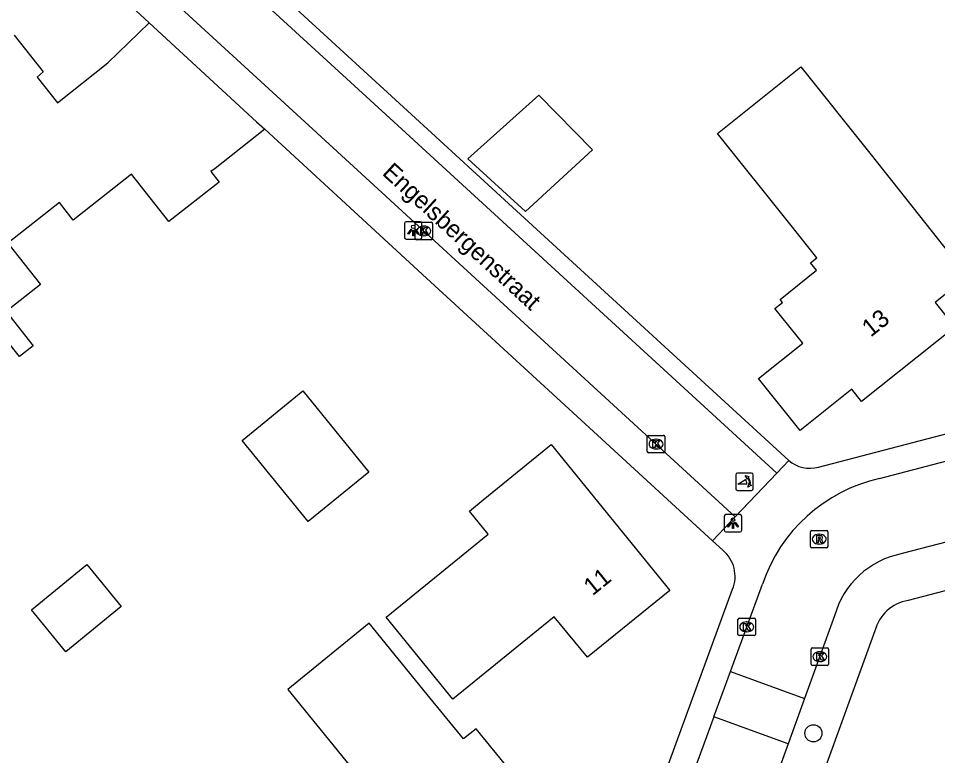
# Model space of a CAD drawing. Extents: x 159503 to 160347, y 382525 to 383272.
# Drawn here: x 159840.7 to 159893.2, y 382963.8 to 383005.9 of the extents above; entities that cross this region are included whole.
import ezdxf

# ---------------------------------------------------------------- set-up
doc = ezdxf.new("R2010")
doc.units = 0
for name, color, linetype in [('IMGEO_Boom', 7, 'Continuous'), ('IMGEO_Kolk', 7, 'Continuous'), ('IMGEO_Lichtpunt', 7, 'Continuous'), ('IMGEO_Muur', 7, 'Continuous'), ('IMGEO_Openbare_ruimte_label', 7, 'Continuous'), ('IMGEO_Pand', 7, 'Continuous'), ('IMGEO_Pand_nummerreeks', 7, 'Continuous'), ('IMGEO_Poller', 7, 'Continuous'), ('IMGEO_Rijbaan_lokaal_open', 7, 'Continuous'), ('IMGEO_Rioolput', 7, 'Continuous'), ('IMGEO_Voetpad_open', 7, 'Continuous')]:
    doc.layers.add(name, color=color, linetype=linetype)

msp = doc.modelspace()

# ---------------------------------------------------------------- linework, layer by layer
at = {"layer": 'IMGEO_Boom'}
msp.add_circle((159886.127, 382965.048), 0.489, dxfattribs=at)
at = {"layer": 'IMGEO_Kolk'}
for p, q in [((159863.358, 382993.336), (159863.358, 382994.188)), ((159863.433, 382994.262), (159864.285, 382994.262)), ((159863.846, 382994.042), (159863.871, 382994.042)), ((159864.359, 382994.188), (159864.359, 382993.336)), ((159863.869, 382993.482), (159863.844, 382993.482)), ((159864.285, 382993.262), (159863.433, 382993.262)), ((159876.631, 382981.153), (159876.631, 382982.005)), ((159876.706, 382982.079), (159877.558, 382982.079)), ((159877.632, 382982.005), (159877.632, 382981.153)), ((159877.119, 382981.859), (159877.144, 382981.859)), ((159877.558, 382981.079), (159876.706, 382981.079)), ((159877.142, 382981.299), (159877.117, 382981.299)), ((159881.814, 382970.705), (159881.814, 382971.557)), ((159881.889, 382971.631), (159882.741, 382971.631)), ((159882.302, 382971.411), (159882.327, 382971.411)), ((159882.815, 382971.557), (159882.815, 382970.705)), ((159882.741, 382970.631), (159881.889, 382970.631)), ((159882.325, 382970.851), (159882.3, 382970.851)), ((159885.995, 382969.006), (159885.995, 382969.858)), ((159886.07, 382969.932), (159886.922, 382969.932)), ((159886.996, 382969.858), (159886.996, 382969.006)), ((159886.483, 382969.712), (159886.508, 382969.712)), ((159886.922, 382968.932), (159886.07, 382968.932)), ((159886.506, 382969.152), (159886.481, 382969.152))]:
    msp.add_line(p, q, dxfattribs=at)
for points in [[(159863.358, 382993.336), (159863.358, 382994.188)], [(159863.433, 382994.262), (159864.285, 382994.262)], [(159864.359, 382994.188), (159864.359, 382993.336)], [(159863.679, 382993.962), (159863.802, 382993.962), (159863.802, 382993.811), (159863.932, 382993.962), (159864.096, 382993.962), (159863.95, 382993.811), (159864.103, 382993.562), (159863.951, 382993.562), (159863.866, 382993.726), (159863.802, 382993.659), (159863.802, 382993.562), (159863.679, 382993.562), (159863.679, 382993.962)], [(159864.285, 382993.262), (159863.433, 382993.262)], [(159876.631, 382981.153), (159876.631, 382982.005)], [(159876.706, 382982.079), (159877.558, 382982.079)], [(159877.632, 382982.005), (159877.632, 382981.153)], [(159876.952, 382981.779), (159877.075, 382981.779), (159877.075, 382981.628), (159877.205, 382981.779), (159877.369, 382981.779), (159877.223, 382981.628), (159877.376, 382981.379), (159877.224, 382981.379), (159877.139, 382981.543), (159877.075, 382981.476), (159877.075, 382981.379), (159876.952, 382981.379), (159876.952, 382981.779)], [(159877.558, 382981.079), (159876.706, 382981.079)], [(159881.814, 382970.705), (159881.814, 382971.557)], [(159881.889, 382971.631), (159882.741, 382971.631)], [(159882.815, 382971.557), (159882.815, 382970.705)], [(159882.135, 382971.331), (159882.258, 382971.331), (159882.258, 382971.18), (159882.388, 382971.331), (159882.552, 382971.331), (159882.406, 382971.18), (159882.559, 382970.931), (159882.407, 382970.931), (159882.322, 382971.095), (159882.258, 382971.028), (159882.258, 382970.931), (159882.135, 382970.931), (159882.135, 382971.331)], [(159882.741, 382970.631), (159881.889, 382970.631)], [(159885.995, 382969.006), (159885.995, 382969.858)], [(159886.07, 382969.932), (159886.922, 382969.932)], [(159886.996, 382969.858), (159886.996, 382969.006)], [(159886.316, 382969.632), (159886.439, 382969.632), (159886.439, 382969.481), (159886.569, 382969.632), (159886.733, 382969.632), (159886.587, 382969.481), (159886.74, 382969.232), (159886.588, 382969.232), (159886.503, 382969.396), (159886.439, 382969.329), (159886.439, 382969.232), (159886.316, 382969.232), (159886.316, 382969.632)], [(159886.922, 382968.932), (159886.07, 382968.932)]]:
    msp.add_lwpolyline(points, dxfattribs=at)
for centre, start, end in [((159863.435, 382994.186), 91.552, 178.448), ((159863.435, 382994.186), 91.552, 178.448), ((159864.283, 382994.186), 1.552, 88.448), ((159864.283, 382994.186), 1.552, 88.448), ((159863.435, 382993.338), 181.552, 268.448), ((159863.435, 382993.338), 181.552, 268.448), ((159864.283, 382993.338), 271.552, 358.448), ((159864.283, 382993.338), 271.552, 358.448), ((159876.708, 382982.003), 91.552, 178.448), ((159876.708, 382982.003), 91.552, 178.448), ((159877.556, 382982.003), 1.552, 88.448), ((159877.556, 382982.003), 1.552, 88.448), ((159876.708, 382981.155), 181.552, 268.448), ((159876.708, 382981.155), 181.552, 268.448), ((159877.556, 382981.155), 271.552, 358.448), ((159877.556, 382981.155), 271.552, 358.448), ((159881.891, 382971.555), 91.552, 178.448), ((159881.891, 382971.555), 91.552, 178.448), ((159882.739, 382971.555), 1.552, 88.448), ((159882.739, 382971.555), 1.552, 88.448), ((159881.891, 382970.707), 181.552, 268.448), ((159881.891, 382970.707), 181.552, 268.448), ((159882.739, 382970.707), 271.552, 358.448), ((159882.739, 382970.707), 271.552, 358.448), ((159886.072, 382969.856), 91.552, 178.448), ((159886.072, 382969.856), 91.552, 178.448), ((159886.92, 382969.856), 1.552, 88.448), ((159886.92, 382969.856), 1.552, 88.448), ((159886.072, 382969.008), 181.552, 268.448), ((159886.072, 382969.008), 181.552, 268.448), ((159886.92, 382969.008), 271.552, 358.448), ((159886.92, 382969.008), 271.552, 358.448)]:
    msp.add_arc(centre, 0.0765, start, end, dxfattribs=at)
for centre, major_axis, ratio, start_param, end_param in [((159863.845, 382993.762), (-0.387, 0.002), 0.722429, 4.712389, 7.853982), ((159863.87, 382993.762), (-0.39, 0.002), 0.717154, 1.570796, 4.712389), ((159877.118, 382981.579), (-0.387, 0.002), 0.722429, 4.712389, 7.853982), ((159877.143, 382981.579), (-0.39, 0.002), 0.717154, 1.570796, 4.712389), ((159882.301, 382971.131), (-0.387, 0.002), 0.722429, 4.712389, 7.853982), ((159882.326, 382971.131), (-0.39, 0.002), 0.717154, 1.570796, 4.712389), ((159886.482, 382969.432), (-0.387, 0.002), 0.722429, 4.712389, 7.853982), ((159886.507, 382969.432), (-0.39, 0.002), 0.717154, 1.570796, 4.712389)]:
    msp.add_ellipse(centre, major_axis=major_axis, ratio=ratio, start_param=start_param, end_param=end_param, dxfattribs=at)
at = {"layer": 'IMGEO_Lichtpunt'}
for p, q in [((159862.751, 382994.196), (159862.751, 382993.389)), ((159862.751, 382994.196), (159862.751, 382993.389)), ((159863.653, 382994.291), (159862.845, 382994.291)), ((159863.653, 382994.291), (159862.845, 382994.291)), ((159863.747, 382993.389), (159863.747, 382994.196)), ((159863.747, 382993.389), (159863.747, 382994.196)), ((159862.845, 382993.295), (159863.653, 382993.295)), ((159862.845, 382993.295), (159863.653, 382993.295)), ((159881.033, 382977.459), (159881.033, 382976.652)), ((159881.033, 382977.459), (159881.033, 382976.652)), ((159881.935, 382977.554), (159881.127, 382977.554)), ((159881.935, 382977.554), (159881.127, 382977.554)), ((159882.029, 382976.652), (159882.029, 382977.459)), ((159882.029, 382976.652), (159882.029, 382977.459)), ((159881.127, 382976.558), (159881.935, 382976.558)), ((159881.127, 382976.558), (159881.935, 382976.558))]:
    msp.add_line(p, q, dxfattribs=at)
for points in [[(159863.125, 382993.86), (159863.164, 382993.832), (159862.976, 382993.57), (159862.938, 382993.597), (159863.125, 382993.86)], [(159863.227, 382993.812), (159863.274, 382993.812), (159863.274, 382993.49), (159863.227, 382993.49), (159863.227, 382993.812)], [(159863.337, 382993.832), (159863.375, 382993.859), (159863.562, 382993.597), (159863.523, 382993.569), (159863.337, 382993.832)], [(159881.407, 382977.123), (159881.446, 382977.095), (159881.258, 382976.833), (159881.22, 382976.86), (159881.407, 382977.123)], [(159881.509, 382977.075), (159881.556, 382977.075), (159881.556, 382976.753), (159881.509, 382976.753), (159881.509, 382977.075)], [(159881.619, 382977.095), (159881.657, 382977.122), (159881.844, 382976.86), (159881.805, 382976.832), (159881.619, 382977.095)]]:
    msp.add_lwpolyline(points, dxfattribs=at)
for centre in [(159863.25, 382993.994), (159881.532, 382977.257)]:
    msp.add_circle(centre, 0.0994, dxfattribs=at)
for centre, start, end in [((159862.845, 382994.196), 90, 180), ((159862.845, 382994.196), 90, 180), ((159863.653, 382994.196), 0, 90), ((159863.653, 382994.196), 0, 90), ((159862.845, 382993.389), 180, 270), ((159862.845, 382993.389), 180, 270), ((159863.653, 382993.389), 270, 0), ((159863.653, 382993.389), 270, 360), ((159881.127, 382977.459), 90, 180), ((159881.127, 382977.459), 90, 180), ((159881.935, 382977.459), 0, 90), ((159881.935, 382977.459), 0, 90), ((159881.127, 382976.652), 180, 270), ((159881.127, 382976.652), 180, 270), ((159881.935, 382976.652), 270, 0), ((159881.935, 382976.652), 270, 360)]:
    msp.add_arc(centre, 0.0946, start, end, dxfattribs=at)
at = {"layer": 'IMGEO_Muur'}
for points in [[(159868.935, 382995.116), (159884.721, 382980.647)], [(159872.852, 382982.952), (159864.016, 382991.071)]]:
    msp.add_lwpolyline(points, dxfattribs=at)
at = {"layer": 'IMGEO_Pand'}
for points in [[(159840.434, 383004.946), (159842.092, 383002.863), (159841.748, 383002.557), (159842.919, 383001.087), (159845.799, 383003.372), (159848.163, 383005.646)], [(159848.163, 383005.646), (159854.3, 383000), (159854.762, 382999.575)], [(159894.942, 382991.159), (159893.091, 382989.678), (159894.215, 382988.264), (159888.873, 382984.022), (159888.321, 382984.712), (159885.369, 382982.351), (159882.993, 382985.322), (159885.518, 382987.338), (159883.921, 382989.337), (159884.351, 382989.68), (159884.221, 382989.845), (159886.312, 382991.518), (159885.968, 382991.947), (159886.32, 382992.228), (159884.772, 382994.165), (159880.641, 382999.333), (159885.405, 383003.14), (159889.353, 382998.199), (159891.833, 382995.075), (159894.942, 382991.159)], [(159869.677, 382994.881), (159866.376, 382997.884), (159870.422, 383001.52), (159873.492, 382998.394), (159869.677, 382994.881)], [(159854.762, 382999.575), (159851.919, 382997.338), (159851.681, 382997.151), (159852.151, 382996.554), (159849.283, 382994.296), (159847.15, 382997.008), (159843.81, 382994.379), (159843.024, 382995.378), (159840.085, 382993.065), (159841.94, 382990.707), (159839.976, 382989.161), (159841.522, 382987.196), (159840.736, 382986.578), (159833.521, 382995.63)], [(159853.465, 382981.792), (159856.946, 382984.629), (159860.722, 382979.98), (159857.249, 382977.149), (159853.465, 382981.792)], [(159867.256, 382978.394), (159871.132, 382981.551), (159877.915, 382973.204), (159873.216, 382969.407), (159871.299, 382971.712), (159865.524, 382966.993), (159862.365, 382970.869), (159861.703, 382971.682), (159867.531, 382976.428), (159866.458, 382977.744), (159867.256, 382978.394)], [(159841.421, 382972.106), (159844.583, 382974.7), (159846.549, 382972.304), (159843.388, 382969.709), (159841.421, 382972.106)], [(159866.126, 382964.724), (159864.053, 382967.267), (159860.728, 382971.345), (159856.076, 382967.554), (159859.401, 382963.476), (159861.485, 382960.917), (159856.128, 382956.551), (159858.277, 382953.914), (159861.436, 382950.038), (159862.804, 382951.165), (159864.157, 382949.557), (159869.152, 382953.656), (159866.511, 382956.896), (159867.72, 382957.882), (159867.947, 382957.602), (159871.055, 382960.136), (159866.841, 382965.306), (159866.126, 382964.724)]]:
    msp.add_lwpolyline(points, dxfattribs=at)
at = {"layer": 'IMGEO_Poller'}
for p, q in [((159881.687, 382979.831), (159881.687, 382979.024)), ((159881.687, 382979.831), (159881.687, 382979.024)), ((159882.589, 382979.926), (159881.781, 382979.926)), ((159882.589, 382979.926), (159881.781, 382979.926)), ((159882.683, 382979.024), (159882.683, 382979.831)), ((159882.683, 382979.024), (159882.683, 382979.831)), ((159881.781, 382978.929), (159882.589, 382978.929)), ((159881.781, 382978.929), (159882.589, 382978.929))]:
    msp.add_line(p, q, dxfattribs=at)
for points in [[(159882.322, 382979.282), (159881.809, 382979.282), (159882.239, 382979.557)], [(159882.366, 382979.655), (159882.354, 382979.582), (159882.229, 382979.787)], [(159882.229, 382979.787), (159882.46, 382979.721), (159882.389, 382979.689)], [(159882.382, 382979.11), (159882.448, 382979.341), (159882.478, 382979.273)], [(159882.514, 382979.246), (159882.586, 382979.235), (159882.382, 382979.11)]]:
    msp.add_lwpolyline(points, dxfattribs=at)
for centre, radius, start, end in [((159881.781, 382979.831), 0.0946, 90, 180), ((159881.781, 382979.831), 0.0946, 90, 180), ((159882.589, 382979.831), 0.0946, 0, 90), ((159882.589, 382979.831), 0.0946, 0, 90), ((159881.994, 382979.332), 0.332, 351.3247, 42.4854), ((159882.008, 382979.342), 0.476, 351.7527, 41.1691), ((159882.008, 382979.342), 0.516, 349.3569, 42.2912), ((159881.781, 382979.024), 0.0946, 180, 270), ((159881.781, 382979.024), 0.0946, 180, 270), ((159882.589, 382979.024), 0.0946, 270, 0), ((159882.589, 382979.024), 0.0946, 270, 0)]:
    msp.add_arc(centre, radius, start, end, dxfattribs=at)
at = {"layer": 'IMGEO_Rijbaan_lokaal_open'}
for points in [[(159840.782, 383021.442), (159846.179, 383014.633), (159862.135, 383000), (159884.031, 382979.919)], [(159881.664, 382977.419), (159857.061, 383000), (159843.553, 383012.398), (159838.065, 383019.297)], [(159886.41, 382980.261), (159915.857, 382987.966), (159920.985, 382989.308)], [(159889.904, 382979.618), (159916.332, 382986.539), (159919.044, 382987.249)], [(159928.942, 382982.398), (159915.972, 382979.015), (159901.888, 382975.342), (159891.539, 382972.643)], [(159884.721, 382980.647), (159884.031, 382979.919)], [(159884.031, 382979.919), (159881.664, 382977.419)], [(159881.664, 382977.419), (159880.365, 382976.048)], [(159898.927, 382977.333), (159891.196, 382975.318)], [(159880.946, 382975.51), (159880.365, 382976.048)], [(159881.383, 382968.583), (159883.211, 382973.573)], [(159873.068, 382950.247), (159874.989, 382955.474), (159881.51, 382973.281)], [(159887.336, 382971.754), (159885.624, 382967.041)], [(159889.642, 382970.897), (159882.889, 382952.318), (159881.976, 382949.835)], [(159880.433, 382965.991), (159881.383, 382968.583)], [(159881.383, 382968.583), (159885.624, 382967.041)], [(159885.624, 382967.041), (159884.682, 382964.447)], [(159880.433, 382965.991), (159876.322, 382954.768), (159874.404, 382949.452)], [(159884.682, 382964.447), (159880.433, 382965.991)], [(159884.682, 382964.447), (159879.911, 382951.31)]]:
    msp.add_lwpolyline(points, dxfattribs=at)
for centre, radius, start, end in [((159885.929, 382982.046), 1.849, 229.184, 285.0697), ((159891.988, 382970.583), 9.273, 102.989, 161.1866), ((159879.714, 382974.012), 1.939, 337.8416, 50.5572), ((159892.138, 382970.425), 4.983, 100.8996, 164.534), ((159891.929, 382970.316), 2.36, 99.5138, 165.7392)]:
    msp.add_arc(centre, radius, start, end, dxfattribs=at)
at = {"layer": 'IMGEO_Rioolput'}
for p, q in [((159885.958, 382975.72), (159885.958, 382976.572)), ((159886.033, 382976.646), (159886.885, 382976.646)), ((159886.446, 382976.426), (159886.471, 382976.426)), ((159886.959, 382976.572), (159886.959, 382975.72)), ((159886.885, 382975.646), (159886.033, 382975.646)), ((159886.469, 382975.866), (159886.444, 382975.866))]:
    msp.add_line(p, q, dxfattribs=at)
for points in [[(159885.958, 382975.72), (159885.958, 382976.572)], [(159886.033, 382976.646), (159886.885, 382976.646)], [(159886.547, 382976.344), (159886.295, 382976.346), (159886.295, 382975.946)], [(159886.473, 382976.265), (159886.419, 382976.265), (159886.419, 382976.184)], [(159886.419, 382976.184), (159886.471, 382976.184)], [(159886.959, 382976.572), (159886.959, 382975.72)], [(159886.885, 382975.646), (159886.033, 382975.646)], [(159886.295, 382975.946), (159886.419, 382975.946), (159886.419, 382976.108), (159886.43, 382976.108)], [(159886.477, 382976.079), (159886.548, 382975.946), (159886.688, 382975.946), (159886.623, 382976.072)]]:
    msp.add_lwpolyline(points, dxfattribs=at)
for centre, radius, start, end in [((159886.035, 382976.57), 0.0765, 91.552, 178.448), ((159886.035, 382976.57), 0.0765, 91.552, 178.448), ((159886.455, 382976.373), 0.19, 274.7715, 282.9687), ((159886.479, 382976.169), 0.0964, 77.0061, 93.1865), ((159886.493, 382976.226), 0.0378, 276.6634, 79.6772), ((159886.546, 382976.234), 0.109, 350.3612, 89.416), ((159886.544, 382976.234), 0.112, 277.5842, 350.9817), ((159886.883, 382976.57), 0.0765, 1.552, 88.448), ((159886.883, 382976.57), 0.0765, 1.552, 88.448), ((159886.035, 382975.722), 0.0765, 181.552, 268.448), ((159886.035, 382975.722), 0.0765, 181.552, 268.448), ((159886.429, 382976.055), 0.0533, 26.0293, 88.6989), ((159886.528, 382976.019), 0.108, 29.5134, 73.7905), ((159886.883, 382975.722), 0.0765, 271.552, 358.448), ((159886.883, 382975.722), 0.0765, 271.552, 358.448)]:
    msp.add_arc(centre, radius, start, end, dxfattribs=at)
for centre, major_axis, ratio, start_param, end_param in [((159886.445, 382976.146), (-0.387, 0.002), 0.722429, 4.712389, 7.853982), ((159886.47, 382976.146), (-0.39, 0.002), 0.717154, 1.570796, 4.712389)]:
    msp.add_ellipse(centre, major_axis=major_axis, ratio=ratio, start_param=start_param, end_param=end_param, dxfattribs=at)
at = {"layer": 'IMGEO_Voetpad_open'}
for points in [[(159855.273, 383021.828), (159846.991, 383015.242), (159863.606, 383000), (159868.935, 382995.116), (159884.721, 382980.647)], [(159848.163, 383005.646), (159842.05, 383011.31), (159831.784, 383003.185)], [(159880.365, 382976.048), (159872.852, 382982.952), (159864.016, 382991.071), (159854.762, 382999.575)]]:
    msp.add_lwpolyline(points, dxfattribs=at)

# ---------------------------------------------------------------- texts
at = {"layer": 'IMGEO_Openbare_ruimte_label'}
msp.add_text('Engelsbergenstraat', height=1, rotation=317.472, dxfattribs=at).set_placement((159861.426, 382997.011))
at = {"layer": 'IMGEO_Pand_nummerreeks'}
for s, rotation, p in [('13', 38.4512, (159889.401, 382987.659)), ('11', 38.9397, (159873.499, 382972.875))]:
    msp.add_text(s, height=1, rotation=rotation, dxfattribs=at).set_placement(p)

doc.saveas('drawing.dxf')
